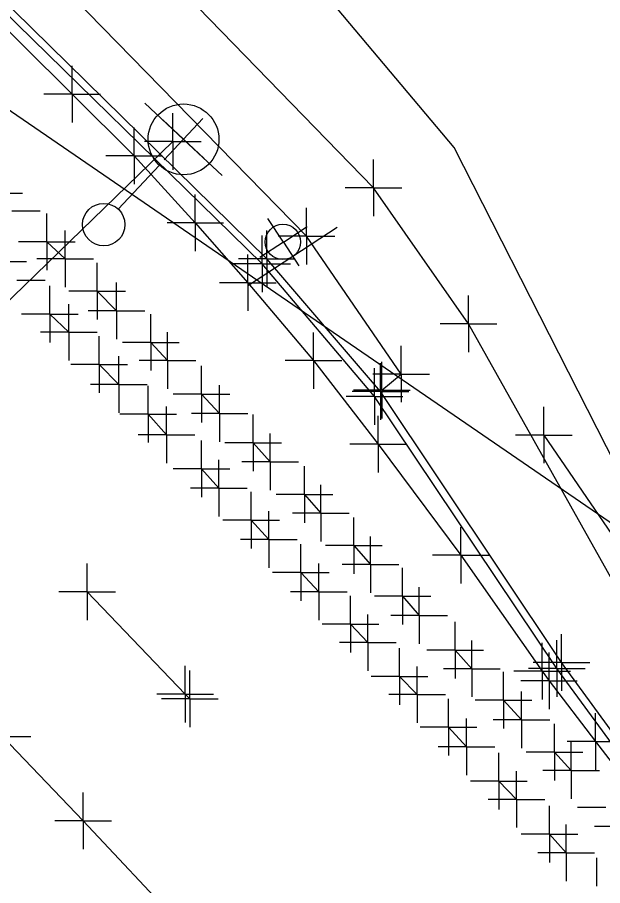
# Model space of a CAD drawing. Extents: x 0 to 1944463, y 0 to 420651.
# Drawn here: x 1943051.6 to 1943092.9, y 417632.9 to 417694.3 of the extents above; entities that cross this region are included whole.
import ezdxf

# ---------------------------------------------------------------- set-up
doc = ezdxf.new("R2010")
doc.units = 0
for name, color, linetype in [('SUR - DRG - Storm Sewer', 7, 'Continuous'), ('SUR - DTM - Breaklines', 7, 'Continuous'), ('SUR - DTM - Breaklines - Points - Locators', 7, 'Continuous'), ('SUR - TR-CTRL - Pavement Marking', 7, 'Continuous'), ('SUR - TR-CTRL - Pavement Marking - Points - Locators', 7, 'Continuous'), ('SUR - TR-CTRL - Signs and Devices', 7, 'Continuous'), ('SUR - TR-CTRL - Signs and Devices - Points - Locators', 7, 'Continuous'), ('SUR - TRAN - Features', 7, 'Continuous'), ('SUR - TRAN - Features - Points - Locators', 7, 'Continuous'), ('SUR - UTL - Overhead Wire Crossings', 7, 'Continuous'), ('SUR - UTL - Overhead Wire Crossings - Points - Locators', 7, 'Continuous'), ('SUR - UTL - Poles and Miscellaneous', 7, 'Continuous'), ('SUR - UTL - Poles and Miscellaneous - Points - Locators', 7, 'Continuous'), ('SUR - VEG - Features', 7, 'Continuous')]:
    doc.layers.add(name, color=color, linetype=linetype)

msp = doc.modelspace()

# ---------------------------------------------------------------- linework, layer by layer
at = {"layer": 'SUR - DRG - Storm Sewer'}
msp.add_lwpolyline([(1942946.03, 417759.83), (1943172.9, 417604.06)], dxfattribs=at)
at = {"layer": 'SUR - DTM - Breaklines'}
for points in [[(1943113.816, 417618.747), (1943099.312, 417635.958), (1943090.009, 417648.721), (1943077.226, 417667.859), (1943069.186, 417677.24), (1943048.744, 417697.336), (1943014.67, 417728.445), (1942991.453, 417748.17), (1942972.688, 417763.041), (1942938.864, 417788.284), (1942937.547, 417790.234), (1942937.458, 417791.641), (1942938.043, 417793.096)], [(1943088.753, 417664.788), (1943115.13, 417626.235)]]:
    msp.add_lwpolyline(points, dxfattribs=at)
at = {"layer": 'SUR - DTM - Breaklines - Points - Locators'}
for p, q in [((1943069.186, 417677.24), (1943069.186, 417679.24)), ((1943069.186, 417677.24), (1943067.186, 417677.24)), ((1943069.186, 417677.24), (1943071.186, 417677.24)), ((1943069.186, 417677.24), (1943069.186, 417675.24)), ((1943077.226, 417667.859), (1943077.226, 417669.859)), ((1943077.226, 417667.859), (1943075.226, 417667.859)), ((1943077.226, 417667.859), (1943079.226, 417667.859)), ((1943077.226, 417667.859), (1943077.226, 417665.859)), ((1943088.753, 417664.788), (1943088.753, 417666.788)), ((1943088.753, 417664.788), (1943086.753, 417664.788)), ((1943088.753, 417664.788), (1943090.753, 417664.788)), ((1943088.753, 417664.788), (1943088.753, 417662.788)), ((1943090.009, 417648.721), (1943090.009, 417650.721)), ((1943090.009, 417648.721), (1943088.009, 417648.721)), ((1943090.009, 417648.721), (1943092.009, 417648.721)), ((1943090.009, 417648.721), (1943090.009, 417646.721))]:
    msp.add_line(p, q, dxfattribs=at)
at = {"layer": 'SUR - TR-CTRL - Pavement Marking'}
for points in [[(1943007.774, 417732.892), (1943015.425, 417726.452), (1943017.376, 417724.81), (1943024.663, 417717.962), (1943025.661, 417717.024), (1943033.093, 417710.334), (1943036.726, 417707.064), (1943043.947, 417700.147), (1943048.356, 417695.925), (1943055.447, 417688.874), (1943059.819, 417684.526), (1943064.143, 417679.778), (1943067.842, 417675.554)], [(1943053.661, 417678.45), (1943054.953, 417677.231)], [(1943067.842, 417675.554), (1943072.492, 417670.044), (1943077.052, 417664.145), (1943082.9, 417656.286), (1943088.643, 417648.1), (1943089.12, 417647.42), (1943092.412, 417643.122), (1943098.42, 417635.279), (1943103.018, 417629.276)], [(1943057.206, 417674.949), (1943058.572, 417673.559)], [(1943053.866, 417673.339), (1943055.207, 417672.046)], [(1943061.01, 417671.339), (1943062.18, 417670.046)], [(1943057.353, 417669.778), (1943058.742, 417668.363)], [(1943064.569, 417667.68), (1943065.861, 417666.314)], [(1943060.815, 417666.265), (1943062.107, 417664.802)], [(1943068.227, 417664.24), (1943069.428, 417662.897)], [(1943064.576, 417662.398), (1943065.793, 417661.039)], [(1943071.861, 417660.577), (1943073.016, 417659.266)], [(1943068.085, 417658.767), (1943069.334, 417657.408)], [(1943075.337, 417656.969), (1943076.507, 417655.627)], [(1943071.592, 417655.065), (1943072.871, 417653.707)], [(1943056.507, 417653.702), (1943063.421, 417646.478), (1943063.746, 417646.139)], [(1943078.785, 417653.394), (1943079.955, 417652.036)], [(1943075.103, 417651.412), (1943076.32, 417650.116)], [(1943082.492, 417649.582), (1943083.663, 417648.274)], [(1943078.572, 417647.728), (1943079.82, 417646.44)], [(1943085.906, 417646.049), (1943087.173, 417644.664)], [(1943082.024, 417644.137), (1943083.292, 417642.751)], [(1943050.526, 417643.491), (1943056.227, 417637.514), (1943063.073, 417630.225)], [(1943089.507, 417642.378), (1943090.677, 417641.071)], [(1943085.587, 417640.329), (1943086.835, 417639.041)], [(1943089.156, 417636.583), (1943090.326, 417635.256)]]:
    msp.add_lwpolyline(points, dxfattribs=at)
at = {"layer": 'SUR - TR-CTRL - Pavement Marking - Points - Locators'}
for p, q in [((1943055.447, 417688.874), (1943055.447, 417690.874)), ((1943055.447, 417688.874), (1943053.447, 417688.874)), ((1943055.447, 417688.874), (1943057.447, 417688.874)), ((1943055.447, 417688.874), (1943055.447, 417686.874)), ((1943059.819, 417684.526), (1943059.819, 417686.526)), ((1943059.819, 417684.526), (1943057.819, 417684.526)), ((1943059.819, 417684.526), (1943061.819, 417684.526)), ((1943059.819, 417684.526), (1943059.819, 417682.526)), ((1943049.931, 417681.89), (1943051.931, 417681.89)), ((1943064.143, 417679.778), (1943064.143, 417681.778)), ((1943051.174, 417680.621), (1943053.174, 417680.621)), ((1943053.661, 417678.45), (1943053.661, 417680.45)), ((1943064.143, 417679.778), (1943062.143, 417679.778)), ((1943064.143, 417679.778), (1943066.143, 417679.778)), ((1943064.143, 417679.778), (1943064.143, 417677.778)), ((1943054.953, 417677.231), (1943054.953, 417679.231)), ((1943053.661, 417678.45), (1943051.661, 417678.45)), ((1943053.661, 417678.45), (1943055.661, 417678.45)), ((1943053.661, 417678.45), (1943053.661, 417676.45)), ((1943067.842, 417675.554), (1943067.842, 417677.554)), ((1943067.842, 417675.554), (1943067.842, 417677.554)), ((1943050.223, 417677.06), (1943052.223, 417677.06)), ((1943054.953, 417677.231), (1943052.953, 417677.231)), ((1943054.953, 417677.231), (1943056.953, 417677.231)), ((1943054.953, 417677.231), (1943054.953, 417675.231)), ((1943057.206, 417674.949), (1943057.206, 417676.949)), ((1943051.54, 417675.743), (1943053.54, 417675.743)), ((1943053.866, 417673.339), (1943053.866, 417675.339)), ((1943058.572, 417673.559), (1943058.572, 417675.559)), ((1943067.842, 417675.554), (1943065.842, 417675.554)), ((1943067.842, 417675.554), (1943065.842, 417675.554)), ((1943067.842, 417675.554), (1943069.842, 417675.554)), ((1943067.842, 417675.554), (1943067.842, 417673.554)), ((1943067.842, 417675.554), (1943069.842, 417675.554)), ((1943067.842, 417675.554), (1943067.842, 417673.554)), ((1943057.206, 417674.949), (1943055.206, 417674.949)), ((1943057.206, 417674.949), (1943059.206, 417674.949)), ((1943057.206, 417674.949), (1943057.206, 417672.949)), ((1943055.207, 417672.046), (1943055.207, 417674.046)), ((1943053.866, 417673.339), (1943051.866, 417673.339)), ((1943053.866, 417673.339), (1943055.866, 417673.339)), ((1943053.866, 417673.339), (1943053.866, 417671.339)), ((1943058.572, 417673.559), (1943056.572, 417673.559)), ((1943058.572, 417673.559), (1943060.572, 417673.559)), ((1943058.572, 417673.559), (1943058.572, 417671.559)), ((1943061.01, 417671.339), (1943061.01, 417673.339)), ((1943055.207, 417672.046), (1943053.207, 417672.046)), ((1943055.207, 417672.046), (1943057.207, 417672.046)), ((1943055.207, 417672.046), (1943055.207, 417670.046)), ((1943062.18, 417670.046), (1943062.18, 417672.046)), ((1943072.492, 417670.044), (1943072.492, 417672.044)), ((1943057.353, 417669.778), (1943057.353, 417671.778)), ((1943061.01, 417671.339), (1943059.01, 417671.339)), ((1943061.01, 417671.339), (1943063.01, 417671.339)), ((1943061.01, 417671.339), (1943061.01, 417669.339)), ((1943058.742, 417668.363), (1943058.742, 417670.363)), ((1943057.353, 417669.778), (1943055.353, 417669.778)), ((1943057.353, 417669.778), (1943059.353, 417669.778)), ((1943057.353, 417669.778), (1943057.353, 417667.778)), ((1943062.18, 417670.046), (1943060.18, 417670.046)), ((1943062.18, 417670.046), (1943064.18, 417670.046)), ((1943062.18, 417670.046), (1943062.18, 417668.046)), ((1943064.569, 417667.68), (1943064.569, 417669.68)), ((1943072.492, 417670.044), (1943070.492, 417670.044)), ((1943072.492, 417670.044), (1943074.492, 417670.044)), ((1943072.492, 417670.044), (1943072.492, 417668.044)), ((1943058.742, 417668.363), (1943056.742, 417668.363)), ((1943058.742, 417668.363), (1943060.742, 417668.363)), ((1943058.742, 417668.363), (1943058.742, 417666.363)), ((1943060.815, 417666.265), (1943060.815, 417668.265)), ((1943065.861, 417666.314), (1943065.861, 417668.314)), ((1943064.569, 417667.68), (1943062.569, 417667.68)), ((1943064.569, 417667.68), (1943066.569, 417667.68)), ((1943064.569, 417667.68), (1943064.569, 417665.68)), ((1943062.107, 417664.802), (1943062.107, 417666.802)), ((1943060.815, 417666.265), (1943058.815, 417666.265)), ((1943060.815, 417666.265), (1943062.815, 417666.265)), ((1943060.815, 417666.265), (1943060.815, 417664.265)), ((1943065.861, 417666.314), (1943063.861, 417666.314)), ((1943065.861, 417666.314), (1943067.861, 417666.314)), ((1943065.861, 417666.314), (1943065.861, 417664.314)), ((1943068.227, 417664.24), (1943068.227, 417666.24)), ((1943077.052, 417664.145), (1943077.052, 417666.145)), ((1943062.107, 417664.802), (1943060.107, 417664.802)), ((1943062.107, 417664.802), (1943064.107, 417664.802)), ((1943062.107, 417664.802), (1943062.107, 417662.802)), ((1943069.428, 417662.897), (1943069.428, 417664.897)), ((1943064.576, 417662.398), (1943064.576, 417664.398)), ((1943068.227, 417664.24), (1943066.227, 417664.24)), ((1943068.227, 417664.24), (1943070.227, 417664.24)), ((1943068.227, 417664.24), (1943068.227, 417662.24)), ((1943077.052, 417664.145), (1943075.052, 417664.145)), ((1943077.052, 417664.145), (1943079.052, 417664.145)), ((1943077.052, 417664.145), (1943077.052, 417662.145)), ((1943065.793, 417661.039), (1943065.793, 417663.039)), ((1943069.428, 417662.897), (1943067.428, 417662.897)), ((1943069.428, 417662.897), (1943071.428, 417662.897)), ((1943069.428, 417662.897), (1943069.428, 417660.897)), ((1943064.576, 417662.398), (1943062.576, 417662.398)), ((1943064.576, 417662.398), (1943066.576, 417662.398)), ((1943064.576, 417662.398), (1943064.576, 417660.398)), ((1943071.861, 417660.577), (1943071.861, 417662.577)), ((1943065.793, 417661.039), (1943063.793, 417661.039)), ((1943065.793, 417661.039), (1943067.793, 417661.039)), ((1943065.793, 417661.039), (1943065.793, 417659.039)), ((1943073.016, 417659.266), (1943073.016, 417661.266)), ((1943068.085, 417658.767), (1943068.085, 417660.767)), ((1943071.861, 417660.577), (1943069.861, 417660.577)), ((1943071.861, 417660.577), (1943073.861, 417660.577)), ((1943071.861, 417660.577), (1943071.861, 417658.577)), ((1943069.334, 417657.408), (1943069.334, 417659.408)), ((1943073.016, 417659.266), (1943071.016, 417659.266)), ((1943073.016, 417659.266), (1943075.016, 417659.266)), ((1943073.016, 417659.266), (1943073.016, 417657.266)), ((1943068.085, 417658.767), (1943066.085, 417658.767)), ((1943068.085, 417658.767), (1943070.085, 417658.767)), ((1943068.085, 417658.767), (1943068.085, 417656.767)), ((1943075.337, 417656.969), (1943075.337, 417658.969)), ((1943082.9, 417656.286), (1943082.9, 417658.286)), ((1943069.334, 417657.408), (1943067.334, 417657.408)), ((1943069.334, 417657.408), (1943071.334, 417657.408)), ((1943069.334, 417657.408), (1943069.334, 417655.408)), ((1943076.507, 417655.627), (1943076.507, 417657.627)), ((1943071.592, 417655.065), (1943071.592, 417657.065)), ((1943075.337, 417656.969), (1943073.337, 417656.969)), ((1943075.337, 417656.969), (1943077.337, 417656.969)), ((1943075.337, 417656.969), (1943075.337, 417654.969)), ((1943082.9, 417656.286), (1943080.9, 417656.286)), ((1943082.9, 417656.286), (1943084.9, 417656.286)), ((1943082.9, 417656.286), (1943082.9, 417654.286)), ((1943056.507, 417653.702), (1943056.507, 417655.702)), ((1943072.871, 417653.707), (1943072.871, 417655.707)), ((1943076.507, 417655.627), (1943074.507, 417655.627)), ((1943076.507, 417655.627), (1943078.507, 417655.627)), ((1943076.507, 417655.627), (1943076.507, 417653.627)), ((1943078.785, 417653.394), (1943078.785, 417655.394)), ((1943071.592, 417655.065), (1943069.592, 417655.065)), ((1943071.592, 417655.065), (1943073.592, 417655.065)), ((1943071.592, 417655.065), (1943071.592, 417653.065)), ((1943056.507, 417653.702), (1943054.507, 417653.702)), ((1943056.507, 417653.702), (1943058.507, 417653.702)), ((1943056.507, 417653.702), (1943056.507, 417651.702)), ((1943072.871, 417653.707), (1943070.871, 417653.707)), ((1943072.871, 417653.707), (1943074.871, 417653.707)), ((1943072.871, 417653.707), (1943072.871, 417651.707)), ((1943079.955, 417652.036), (1943079.955, 417654.036)), ((1943075.103, 417651.412), (1943075.103, 417653.412)), ((1943078.785, 417653.394), (1943076.785, 417653.394)), ((1943078.785, 417653.394), (1943080.785, 417653.394)), ((1943078.785, 417653.394), (1943078.785, 417651.394)), ((1943076.32, 417650.116), (1943076.32, 417652.116)), ((1943079.955, 417652.036), (1943077.955, 417652.036)), ((1943079.955, 417652.036), (1943081.955, 417652.036)), ((1943079.955, 417652.036), (1943079.955, 417650.036)), ((1943075.103, 417651.412), (1943073.103, 417651.412)), ((1943075.103, 417651.412), (1943077.103, 417651.412)), ((1943075.103, 417651.412), (1943075.103, 417649.412)), ((1943082.492, 417649.582), (1943082.492, 417651.582)), ((1943076.32, 417650.116), (1943074.32, 417650.116)), ((1943076.32, 417650.116), (1943078.32, 417650.116)), ((1943076.32, 417650.116), (1943076.32, 417648.116)), ((1943083.663, 417648.274), (1943083.663, 417650.274)), ((1943088.643, 417648.1), (1943088.643, 417650.1)), ((1943078.572, 417647.728), (1943078.572, 417649.728)), ((1943082.492, 417649.582), (1943080.492, 417649.582)), ((1943082.492, 417649.582), (1943084.492, 417649.582)), ((1943082.492, 417649.582), (1943082.492, 417647.582)), ((1943089.12, 417647.42), (1943089.12, 417649.42)), ((1943063.421, 417646.478), (1943063.421, 417648.478)), ((1943063.746, 417646.139), (1943063.746, 417648.139)), ((1943079.82, 417646.44), (1943079.82, 417648.44)), ((1943083.663, 417648.274), (1943081.663, 417648.274)), ((1943083.663, 417648.274), (1943085.663, 417648.274)), ((1943083.663, 417648.274), (1943083.663, 417646.274)), ((1943085.906, 417646.049), (1943085.906, 417648.049)), ((1943088.643, 417648.1), (1943086.643, 417648.1)), ((1943088.643, 417648.1), (1943090.643, 417648.1)), ((1943088.643, 417648.1), (1943088.643, 417646.1)), ((1943078.572, 417647.728), (1943076.572, 417647.728)), ((1943078.572, 417647.728), (1943080.572, 417647.728)), ((1943078.572, 417647.728), (1943078.572, 417645.728)), ((1943089.12, 417647.42), (1943087.12, 417647.42)), ((1943089.12, 417647.42), (1943091.12, 417647.42)), ((1943089.12, 417647.42), (1943089.12, 417645.42)), ((1943063.421, 417646.478), (1943061.421, 417646.478)), ((1943063.746, 417646.139), (1943061.746, 417646.139)), ((1943063.421, 417646.478), (1943065.421, 417646.478)), ((1943063.421, 417646.478), (1943063.421, 417644.478)), ((1943063.746, 417646.139), (1943065.746, 417646.139)), ((1943063.746, 417646.139), (1943063.746, 417644.139)), ((1943079.82, 417646.44), (1943077.82, 417646.44)), ((1943079.82, 417646.44), (1943081.82, 417646.44)), ((1943079.82, 417646.44), (1943079.82, 417644.44)), ((1943082.024, 417644.137), (1943082.024, 417646.137)), ((1943087.173, 417644.664), (1943087.173, 417646.664)), ((1943085.906, 417646.049), (1943083.906, 417646.049)), ((1943085.906, 417646.049), (1943087.906, 417646.049)), ((1943085.906, 417646.049), (1943085.906, 417644.049)), ((1943092.412, 417643.122), (1943092.412, 417645.122)), ((1943083.292, 417642.751), (1943083.292, 417644.751)), ((1943087.173, 417644.664), (1943085.173, 417644.664)), ((1943087.173, 417644.664), (1943089.173, 417644.664)), ((1943087.173, 417644.664), (1943087.173, 417642.664)), ((1943089.507, 417642.378), (1943089.507, 417644.378)), ((1943082.024, 417644.137), (1943080.024, 417644.137)), ((1943082.024, 417644.137), (1943084.024, 417644.137)), ((1943082.024, 417644.137), (1943082.024, 417642.137)), ((1943050.526, 417643.491), (1943052.526, 417643.491)), ((1943092.412, 417643.122), (1943090.412, 417643.122)), ((1943090.677, 417641.071), (1943090.677, 417643.071)), ((1943092.412, 417643.122), (1943094.412, 417643.122)), ((1943092.412, 417643.122), (1943092.412, 417641.122)), ((1943083.292, 417642.751), (1943081.292, 417642.751)), ((1943083.292, 417642.751), (1943085.292, 417642.751)), ((1943083.292, 417642.751), (1943083.292, 417640.751)), ((1943085.587, 417640.329), (1943085.587, 417642.329)), ((1943089.507, 417642.378), (1943087.507, 417642.378)), ((1943089.507, 417642.378), (1943091.507, 417642.378)), ((1943089.507, 417642.378), (1943089.507, 417640.378)), ((1943086.835, 417639.041), (1943086.835, 417641.041)), ((1943090.677, 417641.071), (1943088.677, 417641.071)), ((1943090.677, 417641.071), (1943092.677, 417641.071)), ((1943090.677, 417641.071), (1943090.677, 417639.071)), ((1943085.587, 417640.329), (1943083.587, 417640.329)), ((1943085.587, 417640.329), (1943087.587, 417640.329)), ((1943085.587, 417640.329), (1943085.587, 417638.329)), ((1943056.227, 417637.514), (1943056.227, 417639.514)), ((1943086.835, 417639.041), (1943084.835, 417639.041)), ((1943086.835, 417639.041), (1943088.835, 417639.041)), ((1943086.835, 417639.041), (1943086.835, 417637.041)), ((1943089.156, 417636.583), (1943089.156, 417638.583)), ((1943093.135, 417638.475), (1943091.135, 417638.475)), ((1943056.227, 417637.514), (1943054.227, 417637.514)), ((1943056.227, 417637.514), (1943058.227, 417637.514)), ((1943056.227, 417637.514), (1943056.227, 417635.514)), ((1943090.326, 417635.256), (1943090.326, 417637.256)), ((1943094.325, 417637.129), (1943092.325, 417637.129)), ((1943089.156, 417636.583), (1943087.156, 417636.583)), ((1943089.156, 417636.583), (1943091.156, 417636.583)), ((1943089.156, 417636.583), (1943089.156, 417634.583)), ((1943090.326, 417635.256), (1943088.326, 417635.256)), ((1943090.326, 417635.256), (1943092.326, 417635.256)), ((1943090.326, 417635.256), (1943090.326, 417633.256)), ((1943092.488, 417632.907), (1943092.488, 417634.907))]:
    msp.add_line(p, q, dxfattribs=at)
at = {"layer": 'SUR - TR-CTRL - Signs and Devices'}
msp.add_line((1943074.167, 417679.458), (1943067.895, 417675.346), dxfattribs=at)
msp.add_circle((1943070.327, 417678.436), 1.25, dxfattribs=at)
at = {"layer": 'SUR - TR-CTRL - Signs and Devices - Points - Locators'}
for q in [(1943069.263, 417680.099), (1943072.032, 417679.523), (1943068.687, 417677.33), (1943071.456, 417676.753)]:
    msp.add_line((1943070.359, 417678.426), q, dxfattribs=at)
at = {"layer": 'SUR - TRAN - Features'}
for points in [[(1943114.834, 417624.896), (1943103.453, 417639.126), (1943095.3, 417651.485), (1943083.428, 417672.654), (1943076.721, 417682.249), (1943055.252, 417704.387), (1943020.966, 417735.536), (1942996.784, 417756.051), (1942978.451, 417770.697), (1942923.479, 417810.417), (1942907.463, 417821.141), (1942884.283, 417835.758), (1942865.83, 417846.651), (1942848.31, 417856.509), (1942835.5, 417863.859), (1942826.295, 417870.821), (1942818.403, 417877.862), (1942796.294, 417899.443), (1942790.861, 417907.343), (1942782.321, 417924.544), (1942774.775, 417947.78), (1942772.79, 417958.555), (1942771.547, 417970.782), (1942773.585, 418011.209)], [(1943113.532, 417618.282), (1943099.019, 417635.522), (1943089.665, 417648.289), (1943076.796, 417667.519), (1943068.854, 417676.896), (1943048.284, 417697.021), (1943014.345, 417728.006), (1942991.136, 417747.722), (1942972.347, 417762.672), (1942938.609, 417787.801), (1942937.085, 417790.006), (1942936.962, 417791.695), (1942937.622, 417793.339)], [(1943077.317, 417667.957), (1943078.682, 417669.101), (1943071.985, 417678.84), (1943051.418, 417699.927), (1943017.221, 417730.988), (1942994.3, 417750.408), (1942974.801, 417765.977), (1942938.168, 417793.078)]]:
    msp.add_lwpolyline(points, dxfattribs=at)
at = {"layer": 'SUR - TRAN - Features - Points - Locators'}
for p, q in [((1943076.721, 417682.249), (1943076.721, 417684.249)), ((1943076.721, 417682.249), (1943074.721, 417682.249)), ((1943076.721, 417682.249), (1943078.721, 417682.249)), ((1943076.721, 417682.249), (1943076.721, 417680.249)), ((1943071.985, 417678.84), (1943071.985, 417680.84)), ((1943068.854, 417676.896), (1943068.854, 417678.896)), ((1943071.985, 417678.84), (1943069.985, 417678.84)), ((1943071.985, 417678.84), (1943073.985, 417678.84)), ((1943071.985, 417678.84), (1943071.985, 417676.84)), ((1943068.854, 417676.896), (1943066.854, 417676.896)), ((1943068.854, 417676.896), (1943070.854, 417676.896)), ((1943068.854, 417676.896), (1943068.854, 417674.896)), ((1943083.428, 417672.654), (1943083.428, 417674.654)), ((1943083.428, 417672.654), (1943081.428, 417672.654)), ((1943083.428, 417672.654), (1943085.428, 417672.654)), ((1943083.428, 417672.654), (1943083.428, 417670.654)), ((1943078.682, 417669.101), (1943078.682, 417671.101)), ((1943076.796, 417667.519), (1943076.796, 417669.519)), ((1943077.317, 417667.957), (1943077.317, 417669.957)), ((1943078.682, 417669.101), (1943076.682, 417669.101)), ((1943078.682, 417669.101), (1943080.682, 417669.101)), ((1943078.682, 417669.101), (1943078.682, 417667.101)), ((1943077.317, 417667.957), (1943075.317, 417667.957)), ((1943077.317, 417667.957), (1943079.317, 417667.957)), ((1943077.317, 417667.957), (1943077.317, 417665.957)), ((1943076.796, 417667.519), (1943074.796, 417667.519)), ((1943076.796, 417667.519), (1943078.796, 417667.519)), ((1943076.796, 417667.519), (1943076.796, 417665.519)), ((1943089.665, 417648.289), (1943089.665, 417650.289)), ((1943089.665, 417648.289), (1943087.665, 417648.289)), ((1943089.665, 417648.289), (1943091.665, 417648.289)), ((1943089.665, 417648.289), (1943089.665, 417646.289))]:
    msp.add_line(p, q, dxfattribs=at)
at = {"layer": 'SUR - UTL - Overhead Wire Crossings'}
msp.add_lwpolyline([(1942998.02, 417622.87), (1943062.56, 417685.53)], dxfattribs=at)
at = {"layer": 'SUR - UTL - Overhead Wire Crossings - Points - Locators'}
for q in [(1943062.56, 417687.53), (1943060.56, 417685.53), (1943064.56, 417685.53), (1943062.56, 417683.53)]:
    msp.add_line((1943062.56, 417685.53), q, dxfattribs=at)
at = {"layer": 'SUR - UTL - Poles and Miscellaneous'}
for p, q in [((1943063.31, 417685.684), (1943060.572, 417688.246)), ((1943063.31, 417685.684), (1943066.048, 417683.122)), ((1943058.699, 417680.755), (1943061.602, 417683.859))]:
    msp.add_line(p, q, dxfattribs=at)
for centre, radius in [((1943063.31, 417685.684), 2.5), ((1943057.674, 417679.66), 1.5)]:
    msp.add_circle(centre, radius, dxfattribs=at)
at = {"layer": 'SUR - UTL - Poles and Miscellaneous - Points - Locators'}
for q in [(1943061.839, 417687.053), (1943064.666, 417687.147), (1943061.933, 417684.226), (1943064.76, 417684.32)]:
    msp.add_line((1943063.299, 417685.686), q, dxfattribs=at)
at = {"layer": 'SUR - VEG - Features'}
msp.add_lwpolyline([(1943106.621, 417683.089), (1943098.581, 417653.35), (1943082.421, 417685.101), (1943028.095, 417749.727), (1943043.243, 417819.273), (1943053.355, 417815.961), (1943045.898, 417762.473), (1943062.652, 417728.878)], close=True, dxfattribs=at)

doc.saveas('drawing.dxf')
